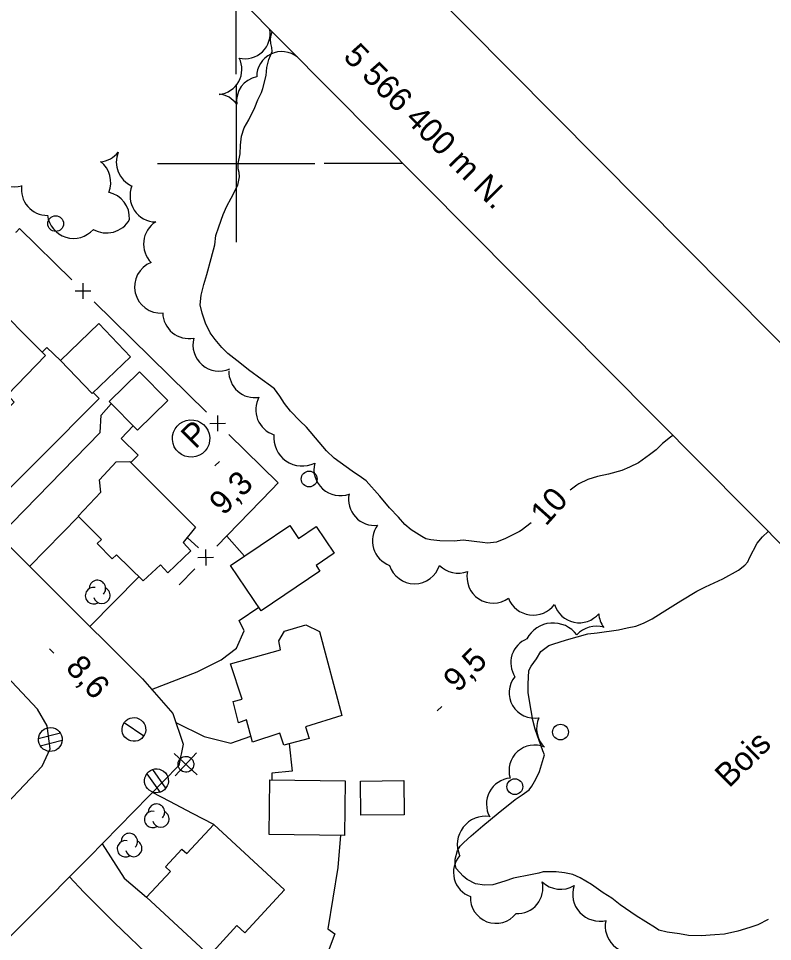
# Model space of a CAD drawing. Extents: x 381879 to 384696, y 5564785 to 5567594.
# Drawn here: x 384172.3 to 384268.1, y 5566301.1 to 5566418.4 of the extents above; entities that cross this region are included whole.
import ezdxf

# ---------------------------------------------------------------- set-up
doc = ezdxf.new("R2010")
doc.units = 0
for name, color, linetype in [('Niveau 1', 7, 'Continuous'), ('Niveau 19', 7, 'Continuous'), ('Niveau 21', 7, 'Continuous'), ('Niveau 3', 7, 'Continuous'), ('Niveau 31', 7, 'Continuous'), ('Niveau 36', 7, 'Continuous'), ('Niveau 37', 7, 'Continuous'), ('Niveau 38', 7, 'Continuous'), ('Niveau 44', 7, 'Continuous'), ('Niveau 60', 7, 'Continuous'), ('Niveau 61', 7, 'Continuous')]:
    doc.layers.add(name, color=color, linetype=linetype)

msp = doc.modelspace()

# ---------------------------------------------------------------- linework, layer by layer
at = {"layer": 'Niveau 1'}
for points in [[(384237.47, 5566354.31), (384236.21, 5566353.34), (384236.01, 5566353.23), (384234.2, 5566352.33), (384233.05, 5566351.85), (384231.91, 5566351.71), (384231.28, 5566351.8), (384228.83, 5566352.09), (384227.68, 5566351.98), (384225.89, 5566352.01), (384224.71, 5566352.14), (384224.11, 5566352.27), (384223.6, 5566352.57), (384222.22, 5566353.44), (384221.42, 5566354.12), (384220.63, 5566355.04), (384219.49, 5566356.22), (384218.24, 5566357.72), (384216.5, 5566359.66), (384215.93, 5566360.08), (384214.73, 5566360.89), (384212.45, 5566362.53), (384211.47, 5566363.48), (384210.55, 5566364.57), (384208.92, 5566366.49), (384208.1, 5566367.28), (384206.91, 5566368.52), (384206.13, 5566369.47), (384205.53, 5566370.4), (384204.88, 5566371.34), (384204.36, 5566371.74), (384203.29, 5566372.47), (384201.57, 5566373.74), (384200.48, 5566374.63), (384198.94, 5566375.83), (384198.16, 5566376.59), (384197.31, 5566377.62), (384196.71, 5566378.48), (384196.11, 5566379.69), (384195.66, 5566380.94), (384195.41, 5566382.02), (384195.54, 5566383.26), (384195.87, 5566384.61), (384196.26, 5566385.86), (384196.84, 5566387.89), (384197.29, 5566389.65), (384197.42, 5566390.82), (384197.78, 5566391.95), (384198.34, 5566393.5), (384198.8, 5566394.56), (384199.36, 5566395.57), (384200.19, 5566397.22), (384200.42, 5566398.29), (384200.39, 5566398.82), (384200.26, 5566399.32), (384200.23, 5566399.96), (384200.49, 5566401.22), (384200.56, 5566402.3), (384200.67, 5566403.45), (384201.03, 5566404.5), (384201.59, 5566405.51), (384202.38, 5566407.08), (384202.74, 5566408.07), (384203.2, 5566408.99), (384203.37, 5566409.53), (384203.79, 5566411.15), (384203.9, 5566412.2), (384204.15, 5566413.21), (384204.55, 5566414.23), (384204.54, 5566414.73), (384204.38, 5566415.25), (384204.36, 5566415.8), (384204.44, 5566416.32), (384204.58, 5566416.71)], [(384255.47, 5566365.42), (384255.18, 5566365.21), (384254.17, 5566364.38), (384253.35, 5566363.59), (384252.52, 5566362.94), (384251.09, 5566361.95), (384249.98, 5566361.38), (384248.99, 5566360.98), (384247.29, 5566360.48), (384245.9, 5566360.21), (384244.65, 5566359.81), (384243.54, 5566359.26), (384243.28, 5566359.12), (384242.41, 5566358.48)], [(384266.18, 5566351.73), (384266.86, 5566352.54), (384267.59, 5566353.2)], [(384267.57, 5566303.89), (384266.27, 5566303.24), (384265.27, 5566302.87), (384263.73, 5566302.4), (384262.03, 5566302.02), (384260.8, 5566301.97), (384259.06, 5566301.83), (384257.45, 5566301.85), (384256.33, 5566302.06), (384254.75, 5566302.27), (384253.71, 5566302.56), (384253.26, 5566302.85), (384250.82, 5566304.36), (384248.77, 5566305.76), (384247.7, 5566306.6), (384246.62, 5566307.3), (384245.13, 5566308.36), (384243.7, 5566309.21), (384242.77, 5566309.64), (384241.71, 5566309.84), (384240.66, 5566309.96), (384239.01, 5566309.94), (384238.46, 5566309.77), (384237.38, 5566309.58), (384235.21, 5566309.16), (384234.14, 5566308.77), (384232.61, 5566308.32), (384231.56, 5566308.27), (384230.39, 5566308.44), (384229.34, 5566308.97), (384228.83, 5566309.39), (384227.95, 5566310.39), (384227.81, 5566310.97), (384227.82, 5566311.56), (384228.12, 5566312.69), (384228.44, 5566313.2), (384228.87, 5566313.66), (384229.84, 5566314.54), (384231.35, 5566315.79), (384233.27, 5566317.43), (384235.45, 5566319.16), (384236.34, 5566319.75), (384237.23, 5566320.4), (384237.56, 5566320.86), (384238.07, 5566321.75), (384238.51, 5566322.72), (384239.16, 5566324.81), (384238.96, 5566325.34), (384237.96, 5566328.11), (384237.67, 5566329.25), (384237.46, 5566330.46), (384237.11, 5566332.72), (384237.08, 5566333.83), (384237.17, 5566335.54), (384237.46, 5566336.08), (384238.14, 5566337.02), (384238.72, 5566337.97), (384239.71, 5566338.72), (384240.22, 5566338.91), (384241.95, 5566339.45), (384244.69, 5566340.19), (384245.85, 5566340.33), (384248.56, 5566340.7), (384249.67, 5566340.96), (384250.76, 5566341.16), (384251.74, 5566341.56), (384252.83, 5566342.1), (384254.13, 5566342.9), (384256.49, 5566344.38), (384258.53, 5566345.61), (384259.63, 5566346.17), (384261.84, 5566347.2), (384263.8, 5566348.28), (384264.63, 5566348.92), (384264.98, 5566349.37), (384265.21, 5566349.87), (384266.18, 5566351.73)]]:
    msp.add_lwpolyline(points, dxfattribs=at)
at = {"layer": 'Niveau 19'}
for points in [[(384175.37, 5566376.01), (384175.94, 5566376.6), (384177.67, 5566374.96)], [(384181.81, 5566370.86), (384182.59, 5566370.1), (384167.51, 5566354.98)], [(384169.86, 5566352.63), (384182.71, 5566365.78), (384182.84, 5566368.01), (384184.13, 5566369.45)], [(384186.92, 5566366.64), (384185.39, 5566365.04), (384187.53, 5566362.9), (384186.62, 5566361.96)], [(384179.97, 5566355.13), (384173.76, 5566348.75)], [(384201.05, 5566350.09), (384198.83, 5566352.63)], [(384181.42, 5566341.12), (384187.64, 5566347.46)], [(384189.26, 5566333.13), (384195.03, 5566335.39), (384198.07, 5566336.9), (384200.04, 5566338.4), (384201, 5566340.58), (384200.36, 5566341.92), (384202.87, 5566343.6)], [(384192.33, 5566328.92), (384195.95, 5566327.17), (384199.3, 5566326.32), (384201.86, 5566327.21)], [(384206.72, 5566326.23), (384207.12, 5566322.75), (384204.54, 5566322.49), (384204.52, 5566321.63)], [(384197.14, 5566315.97), (384194.47, 5566317.38), (384191.55, 5566318.88), (384189.36, 5566320.06)], [(384213.25, 5566314.6), (384212.92, 5566310.49), (384211.64, 5566302.71), (384212.55, 5566302.07), (384210.78, 5566297.46), (384208.27, 5566294.09), (384205.63, 5566292.42), (384202.14, 5566291.76), (384198.21, 5566291.92), (384195.38, 5566292.39), (384193.51, 5566294.66), (384189.52, 5566298.7), (384184.48, 5566303.51), (384180.63, 5566307.38), (384178.82, 5566309.32)], [(384182.96, 5566313.51), (384182.96, 5566313.5), (384185.76, 5566309.17), (384188.6, 5566306.72)]]:
    msp.add_lwpolyline(points, dxfattribs=at)
at = {"layer": 'Niveau 21'}
for points in [[(384120.64, 5566401.73), (384131.41, 5566390.96), (384147.87, 5566374.56), (384165.21, 5566357.27), (384188.08, 5566334.48), (384191.94, 5566330.07), (384193.27, 5566326.19), (384192.7, 5566323.47), (384181.26, 5566311.77), (384158.27, 5566288.68)], [(384168.59, 5566316.29), (384175.35, 5566323.37), (384176.36, 5566325.57), (384176, 5566328.5), (384174.75, 5566330.64), (384170.83, 5566334.81)]]:
    msp.add_lwpolyline(points, dxfattribs=at)
at = {"layer": 'Niveau 3'}
for p, q in [((384197.29, 5566361.54), (384197.86, 5566362.11)), ((384176.27, 5566338.31), (384176.84, 5566337.74)), ((384225.54, 5566330.4), (384226.11, 5566330.97))]:
    msp.add_line(p, q, dxfattribs=at)
at = {"layer": 'Niveau 31'}
for points in [[(384160, 5566374.9), (384168.25, 5566383.13), (384175.79, 5566375.59), (384170.93, 5566370.59), (384171.79, 5566369.65), (384168.66, 5566366.54), (384166.72, 5566366.5), (384165.51, 5566367.99), (384165.6, 5566369.41)], [(384177.67, 5566374.96), (384182.54, 5566379.63), (384186.57, 5566375.43), (384181.7, 5566370.76)], [(384183.87, 5566369.72), (384187.71, 5566373.51), (384191.32, 5566369.86), (384187.48, 5566366.07)], [(384186.48, 5566362.1), (384194.82, 5566353.78), (384193.27, 5566351.82), (384194.22, 5566350.76), (384191.31, 5566347.95), (384190.38, 5566348.97), (384188.17, 5566346.95), (384184.79, 5566350.23), (384184.24, 5566349.74), (384182.34, 5566351.69), (384182.89, 5566352.2), (384179.94, 5566355.16), (384182.81, 5566358.23), (384182.62, 5566359.77), (384184.74, 5566362.05)], [(384210.63, 5566348.19), (384203.17, 5566343.15), (384199.28, 5566348.9), (384206.81, 5566353.98), (384207.93, 5566352.32), (384210.18, 5566353.83), (384212.46, 5566350.45), (384210.15, 5566348.88)], [(384210.59, 5566340.5), (384213.43, 5566329.83), (384208.8, 5566328.4), (384209.28, 5566326.92), (384206.05, 5566326.05), (384205.53, 5566327.58), (384202.07, 5566326.43), (384201.32, 5566329.27), (384200.28, 5566328.9), (384199.61, 5566331.6), (384200.77, 5566331.92), (384199.29, 5566336.38), (384205.62, 5566338.16), (384205.43, 5566339.33), (384206.15, 5566340.54), (384208.83, 5566341.36)], [(384204.26, 5566321.63), (384213.85, 5566321.52), (384213.77, 5566314.59), (384204.18, 5566314.7)], [(384215.79, 5566321.48), (384221.3, 5566321.55), (384221.35, 5566317.21), (384215.84, 5566317.14)], [(384206.14, 5566307.67), (384201.09, 5566302.2), (384200.1, 5566303.12), (384196.6, 5566299.33), (384188.6, 5566306.72), (384191.65, 5566310.02), (384191.02, 5566310.61), (384193.1, 5566312.86), (384193.73, 5566312.27), (384197.14, 5566315.97)]]:
    msp.add_lwpolyline(points, close=True, dxfattribs=at)
at = {"layer": 'Niveau 36'}
for p, q in [((384188.26, 5566327.21), (384185.76, 5566328.89)), ((384177.66, 5566327.59), (384174.85, 5566326.85)), ((384175.1, 5566325.97), (384177.91, 5566326.71)), ((384192.14, 5566324.99), (384195.06, 5566322.27)), ((384192.24, 5566322.17), (384194.96, 5566325.09)), ((384188.66, 5566322.43), (384190.34, 5566320.06)), ((384191.08, 5566320.61), (384189.4, 5566322.98))]:
    msp.add_line(p, q, dxfattribs=at)
for centre in [(384177.07, 5566392.34), (384209.27, 5566359.88), (384241.2, 5566327.72), (384235.4, 5566320.78)]:
    msp.add_circle(centre, 1, dxfattribs=at)
for centre, major_axis, ratio in [((384187, 5566328.05), (-1.2, 0.91), 0.999874), ((384176.39, 5566326.78), (1.22, -0.9), 0.999873), ((384193.61, 5566323.63), (0.799, -0.601), 0.999875), ((384189.87, 5566321.53), (-1.21, 0.91), 0.999874)]:
    msp.add_ellipse(centre, major_axis=major_axis, ratio=ratio, dxfattribs=at)
at = {"layer": 'Niveau 37'}
for p, q in [((384180.56, 5566382.79), (384180.54, 5566384.79)), ((384179.55, 5566383.78), (384181.55, 5566383.8)), ((384197.67, 5566365.96), (384197.65, 5566367.96)), ((384196.66, 5566366.95), (384198.66, 5566366.97)), ((384196.12, 5566350.91), (384196.15, 5566348.91)), ((384195.13, 5566349.9), (384197.13, 5566349.93))]:
    msp.add_line(p, q, dxfattribs=at)
for points in [[(384172.01, 5566391.24), (384172.02, 5566391.26), (384172.08, 5566391.31), (384172.48, 5566391.73), (384179.12, 5566385.19)], [(384181.97, 5566382.39), (384189.1, 5566375.38)], [(384189.1, 5566375.38), (384196.23, 5566368.36)], [(384199.08, 5566365.56), (384205.34, 5566359.4), (384204.49, 5566358.52)], [(384204.49, 5566358.52), (384197.52, 5566351.35)], [(384195.21, 5566351.12), (384193.76, 5566352.44)], [(384194.74, 5566348.48), (384192.77, 5566346.45)]]:
    msp.add_lwpolyline(points, dxfattribs=at)
at = {"layer": 'Niveau 38'}
msp.add_ellipse((384194.27, 5566365.03), major_axis=(0.14, -2.37), ratio=0.999873, dxfattribs=at)
at = {"layer": 'Niveau 44'}
for centre, radius, start, end in [((384189.84, 5566395.88), 3.33, 157.8914, 268.9027), ((384202.39, 5566373.55), 3.33, 178.669, 278.6799), ((384213.21, 5566361.1), 3.33, 165.9948, 290.1135), ((384228.19, 5566351.24), 3.32, 224.5511, 290.9902), ((384232.64, 5566347.44), 3.33, 167.9187, 305.7106)]:
    msp.add_arc(centre, radius, start, end, dxfattribs=at)
for centre, major_axis, ratio, start_param, end_param in [((384201.13, 5566416.47), (2.92, -1.25), 0.999699, 4.877031, 6.887798), ((384205.78, 5566411.02), (-2.93, -1.23), 0.999982, 3.634839, 5.889637), ((384197.53, 5566411.94), (2.95, 1.21), 0.999948, 4.423853, 6.363996), ((384203.23, 5566407.88), (-1.32, -2.9), 0.999982, 3.768218, 5.257128), ((384197.5, 5566405.64), (-1.61, 2.74), 0.999982, 4.811119, 5.645753), ((384171.8, 5566400.36), (-2.44, -2.28), 0.998978, 5.132557, 7.392634), ((384182.43, 5566403.52), (2.33, 2.39), 0.99975, 4.01177, 4.806015), ((384188.1, 5566400.18), (1.19, -3.12), 0.999935, 3.962336, 5.506706), ((384180.72, 5566397.58), (3.24, 0.82), 0.99925, 5.645953, 6.948318), ((384176.03, 5566396.71), (-2.42, -2.29), 0.99598, 5.382409, 7.098001), ((384183.11, 5566393.05), (2.27, 2.45), 0.99925, 5.398448, 6.825475), ((384179.34, 5566393.8), (-0.76, -3.25), 0.997903, 5.061175, 7.36788), ((384183.54, 5566394.48), (2.96, 1.53), 0.999984, 3.701973, 5.293105), ((384191.56, 5566389.75), (-0.09, -3.33), 0.999853, 3.734415, 5.525544), ((384190.43, 5566384.3), (0.6, -3.28), 0.999935, 3.337859, 6.174529), ((384193.99, 5566381.06), (2.37, -2.33), 0.999984, 3.937251, 5.680005), ((384197.84, 5566376.92), (2.63, -2.05), 0.999984, 3.539534, 5.787237), ((384205.8, 5566368.68), (-2.45, -2.24), 0.999798, 5.041559, 6.806483), ((384208.39, 5566365.15), (-2.91, -2.15), 0.999965, 5.544695, 7.674419), ((384217.6, 5566357.3), (-2.46, -2.25), 0.995426, 5.334535, 7.227181), ((384220.62, 5566352.02), (-2.25, -2.44), 0.999574, 4.817597, 6.677255), ((384222.65, 5566349.91), (3.27, -0.63), 0.999984, 3.640277, 6.167572), ((384182.37, 5566345.97), (-0.836, 0.629), 0.999875, 3.020126, 6.959135), ((384181.88, 5566345.05), (-0.836, 0.629), 0.999875, 5.163765, 9.050341), ((384182.93, 5566345.09), (-0.836, 0.629), 0.999875, 0.893509, 4.863384), ((384237.73, 5566345.96), (2.06, 2.68), 0.999983, 2.595415, 4.722247), ((384243.57, 5566344.92), (-0.65, -3.24), 0.996238, 5.21754, 7.340736), ((384249.37, 5566342.99), (3.03, 1.37), 0.999958, 2.786552, 3.347797), ((384240.26, 5566337.74), (-0.5, 3.81), 0.991906, 5.232777, 7.228529), ((384245.77, 5566337.86), (1.09, 3.14), 0.998762, 0.046757, 1.17861), ((384238.13, 5566336.53), (1.67, -2.79), 0.99845, 2.976895, 4.752304), ((384237.91, 5566332.72), (2.81, -1.61), 0.99918, 2.979709, 5.401909), ((384241.41, 5566328.17), (-2.78, -1.69), 0.998858, 5.304735, 6.546803), ((384237.91, 5566322.82), (-3.1, 0.98), 0.99915, 4.620765, 6.885862), ((384235.12, 5566318.56), (-3.05, 1.33), 0.999408, 5.218293, 7.195963), ((384189.87, 5566317.54), (-0.836, 0.629), 0.999875, 3.020126, 6.959135), ((384189.38, 5566316.62), (-0.836, 0.629), 0.999875, 5.163765, 9.050341), ((384190.43, 5566316.66), (-0.836, 0.629), 0.999875, 0.893509, 4.863384), ((384231.66, 5566313.45), (1.62, -3.18), 0.999985, 2.516649, 4.651403), ((384186.42, 5566313.81), (-0.836, 0.629), 0.999875, 3.020126, 6.959135), ((384185.93, 5566312.89), (-0.836, 0.629), 0.999875, 5.163765, 9.050341), ((384186.98, 5566312.93), (-0.836, 0.629), 0.999875, 0.893509, 4.863384), ((384230.84, 5566309.89), (0.78, -3.15), 0.999164, 3.750086, 5.703731), ((384235.7, 5566307.9), (1.72, 2.77), 0.999571, 3.648726, 5.514377), ((384241.21, 5566311.23), (3.15, -1.52), 0.994147, 4.418193, 5.680707), ((384246.24, 5566307.13), (-3.35, -1.03), 0.980363, 5.662037, 7.785968), ((384233, 5566306.66), (2.95, -1.36), 0.999573, 3.521858, 6.046002), ((384250.4, 5566303.08), (3.48, 0.51), 0.988216, 2.805265, 4.739658)]:
    msp.add_ellipse(centre, major_axis=major_axis, ratio=ratio, start_param=start_param, end_param=end_param, dxfattribs=at)
at = {"layer": 'Niveau 60'}
for points in [[(383794.43, 5567565.69), (383439.46, 5567213.56), (384312.69, 5566333.28), (384667.66, 5566685.41)], [(383653.8, 5566971.92), (383426.67, 5567200.87), (383197.47, 5566973.49), (381907.4, 5565693.71), (382780.65, 5564813.45), (384299.92, 5566320.61)]]:
    msp.add_lwpolyline(points, close=True, dxfattribs=at)
at = {"layer": 'Niveau 61'}
for points in [[(384200, 5566411.33), (384200, 5566421.33)], [(384200, 5566410), (384200, 5566400), (384200, 5566390)], [(384190, 5566400), (384200, 5566400), (384210, 5566400)], [(384221.16, 5566400), (384211.16, 5566400)]]:
    msp.add_lwpolyline(points, dxfattribs=at)

# ---------------------------------------------------------------- texts
at = {"layer": 'Niveau 1'}
msp.add_text('10', height=3, rotation=48.1691, dxfattribs=at).set_placement((384239.34, 5566353.8))
at = {"layer": 'Niveau 3'}
for s, rotation, p in [('9,3', 44.7717, (384198.39, 5566355.14)), ('9,5', 44.7717, (384228.12, 5566332.64)), ('8,6', 312.6341, (384178.21, 5566335.79))]:
    msp.add_text(s, height=3, rotation=rotation, dxfattribs=at).set_placement(p)
at = {"layer": 'Niveau 38'}
msp.add_text('P', height=3, rotation=44.7717, dxfattribs=at).set_placement((384194.8, 5566363.58))
at = {"layer": 'Niveau 44'}
msp.add_text('Bois', height=3, rotation=44.7707, dxfattribs=at).set_placement((384262.62, 5566320.52))
at = {"layer": 'Niveau 61'}
msp.add_text('5 566 400 m N.', height=2.9996, rotation=314.7717, dxfattribs=at).set_placement((384213.47, 5566413.44))

doc.saveas('drawing.dxf')
